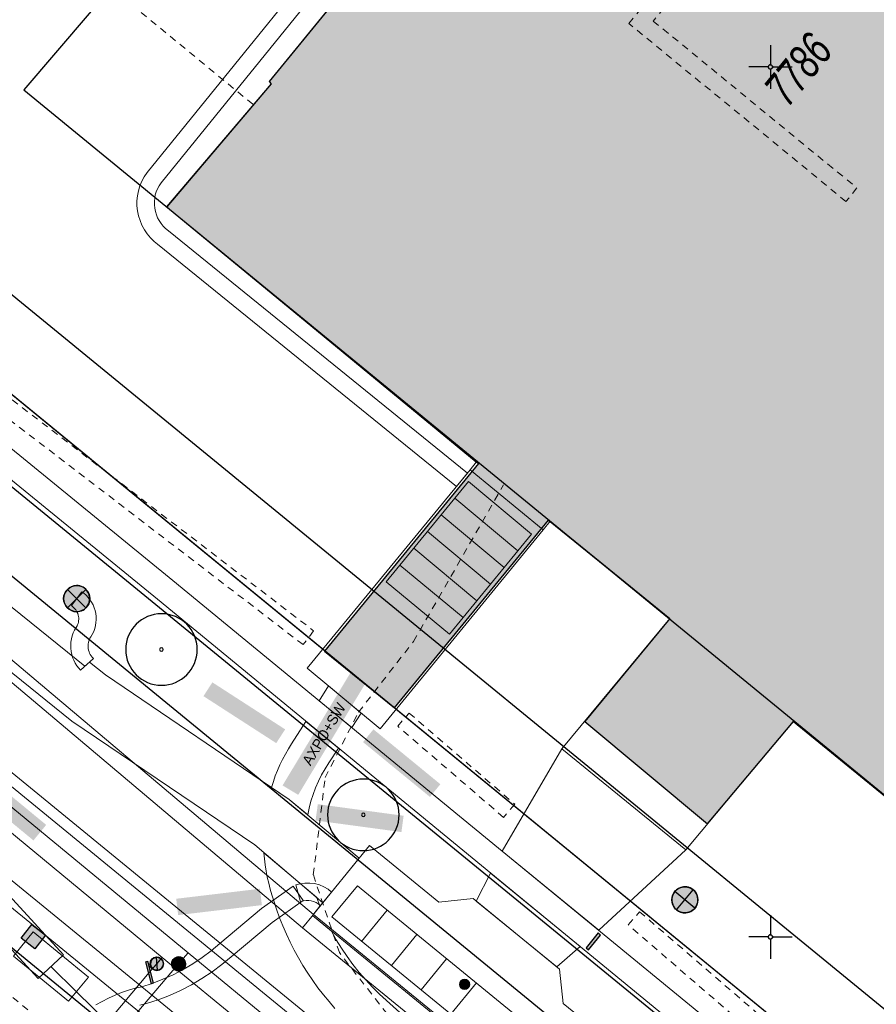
# Model space of a CAD drawing. Header units: metres. Extents: x 2695560 to 2696939, y 1260491 to 1262050.
# Tile 435 of 656: x 2696004 to 2696029, y 1260973 to 1261001. Entities that reach past the tile are written whole.
import ezdxf

# ---------------------------------------------------------------- set-up
doc = ezdxf.new("R2010")
doc.units = ezdxf.units.M
doc.linetypes.add('AUSGEZOGEN', pattern=[0])
doc.linetypes.add('VERDECKT2_S2', pattern=[0.36, 0.2, -0.16])
for name, color, linetype in [('XR$1$AV_Flächen (EO)', 7, 'AUSGEZOGEN'), ('XR$1$AV_Gebäudeflächen ut.', 7, 'AUSGEZOGEN'), ('XR$1$AV_Koordinatennetzpunkte', 7, 'AUSGEZOGEN'), ('XR$1$AV_Linien (BB)', 7, 'AUSGEZOGEN'), ('XR$1$AV_Versicherung-Nr.', 7, 'AUSGEZOGEN'), ('XR$1$EW_LK_Knoten', 1, 'AUSGEZOGEN'), ('XR$1$FM_LK_SW_TRASSEKNOTEN', 94, 'AUSGEZOGEN'), ('XR$1$GA_LK_Absperrarmatur', 32, 'AUSGEZOGEN'), ('XR$1$GR_Baum', 94, 'AUSGEZOGEN'), ('XR$1$Liegenschaftsgrenzen', 7, 'AUSGEZOGEN'), ('XR$1$PFEW', 255, 'AUSGEZOGEN'), ('XR$1$PFGA', 255, 'AUSGEZOGEN'), ('XR$1$PFWA', 255, 'AUSGEZOGEN'), ('XR$1$PFWFM', 255, 'AUSGEZOGEN'), ('XR$1$RAEW', 8, 'AUSGEZOGEN'), ('XR$1$RP_Abstandslinie', 7, 'AUSGEZOGEN'), ('XR$1$WA_LK_Absperrarmatur', 171, 'AUSGEZOGEN'), ('XR$1$WA_LK_Rohrleitungsteil', 171, 'AUSGEZOGEN')]:
    doc.layers.add(name, color=color, linetype=linetype)
for name, color, linetype, lineweight in [('XR$2$ABW-Linie-R-ungenau', 4, 'VERDECKT2_S2', 18), ('XR$2$ABW-LinieFlaeche-R-genau', 4, 'AUSGEZOGEN', 18), ('XR$2$ELE-Flaeche-oberirdisch', 1, 'AUSGEZOGEN', 18), ('XR$2$ELE-Linie-ungenau', 1, 'VERDECKT2_S2', 18), ('XR$2$ELE-LinieAnker_Strebe', 1, 'AUSGEZOGEN', 18), ('XR$2$ELE-LinieFlaeche-genau', 1, 'AUSGEZOGEN', 18), ('XR$2$ELE-LinieFlaeche-ungenau', 1, 'VERDECKT2_S2', 18), ('XR$2$GAS-Linie-genau', 12, 'AUSGEZOGEN', 18), ('XR$2$GAS-LinieFlaeche-genau', 12, 'AUSGEZOGEN', 18), ('XR$2$GAS-Punkt', 12, 'AUSGEZOGEN', 18), ('XR$2$KOM-Flaeche-U-oberirdisch', 91, 'AUSGEZOGEN', 18), ('XR$2$KOM-Linie-U-genau', 91, 'AUSGEZOGEN', 18), ('XR$2$KOM-LinieFlaeche-U-genau', 91, 'AUSGEZOGEN', 18), ('XR$2$WAS-Linie-genau', 5, 'AUSGEZOGEN', 18), ('XR$2$WAS-Punkt', 5, 'AUSGEZOGEN', 18), ('XR$2$WEI-Text', 59, 'AUSGEZOGEN', 18)]:
    doc.layers.add(name, color=color, linetype=linetype, lineweight=lineweight)
doc.styles.add('ARIAL', font='arial.ttf')
doc.styles.add('TXT', font='txt')

# ---------------------------------------------------------------- blocks, each defined once
blk = doc.blocks.new('COMPLEXOBJECT_671')
at = {"layer": 'XR$1$AV_Linien (BB)', "color": 7, "linetype": 'AUSGEZOGEN', "transparency": 33554687}
blk.add_line((5993.254, 10982.829), (6042.085, 10942.853), dxfattribs=at)
blk = doc.blocks.new('COMPLEXOBJECT_1430')
at = {"layer": 'XR$1$Liegenschaftsgrenzen', "color": 7, "linetype": 'AUSGEZOGEN', "transparency": 33554687}
blk.add_line((6053.36, 10949.53), (5997.028, 10995.623), dxfattribs=at)
blk = doc.blocks.new('BAV2041')
at = {"color": 7, "transparency": 33554687}
for p, q in [((0, 0.5), (0, 0.05)), ((-0.05, 0), (-0.5, 0)), ((0.05, 0), (0.5, 0)), ((0, -0.05), (0, -0.5))]:
    blk.add_line(p, q, dxfattribs=at)
blk.add_circle((0, 0), 0.05, dxfattribs=at)
for start, end in [(90, 270), (270, 90)]:
    blk.add_arc((0, 0), 0.05, start, end, dxfattribs=at)
blk = doc.blocks.new('WBGR1')
at = {"color": 94, "transparency": 33554687}
for radius, start, end in [(1, 90, 270), (1, 270, 90), (0.05, 90, 270), (0.05, 270, 90)]:
    blk.add_arc((0, 0), radius, start, end, dxfattribs=at)
blk = doc.blocks.new('BWA2013')
at = {"true_color": 0x000000, "transparency": 33554687}
blk.add_hatch(color=18, dxfattribs=at).paths.add_polyline_path([(-0.291, -0.409), (0.352, 0.357), (0.291, 0.409), (-0.352, -0.357)])
at = {"transparency": 33554687}
blk.add_lwpolyline([(-0.291, -0.409), (-0.352, -0.357), (0.291, 0.409), (0.352, 0.357), (-0.291, -0.409)], close=True, dxfattribs=at)
blk = doc.blocks.new('BWA2012')
at = {"layer": 'XR$1$PFWA', "transparency": 33554687}
blk.add_hatch(color=7, dxfattribs=at).paths.add_polyline_path([(0.5, 0), (0.49, 0.101), (0.459, 0.197), (0.41, 0.286), (0.344, 0.362), (0.264, 0.424), (0.174, 0.469), (0.076, 0.494), (-0.025, 0.499), (-0.125, 0.484), (-0.22, 0.449), (-0.306, 0.395), (-0.379, 0.326), (-0.437, 0.243), (-0.477, 0.15), (-0.497, 0.051), (-0.497, -0.051), (-0.477, -0.15), (-0.437, -0.243), (-0.379, -0.326), (-0.306, -0.395), (-0.22, -0.449), (-0.125, -0.484), (-0.025, -0.499), (0.076, -0.494), (0.174, -0.469), (0.264, -0.424), (0.344, -0.362), (0.41, -0.286), (0.459, -0.197), (0.49, -0.101)])
at = {"transparency": 33554687}
blk.add_line((0.354, 0.354), (-0.354, -0.354), dxfattribs=at)
for start, end in [(45, 225), (225, 45)]:
    blk.add_arc((0, 0), 0.5, start, end, dxfattribs=at)
at = {"layer": 'XR$1$PFWA', "transparency": 33554687}
blk.add_circle((0, 0), 0.5, dxfattribs=at)
blk = doc.blocks.new('BGA965')
at = {"layer": 'XR$1$PFGA', "transparency": 33554687}
blk.add_hatch(color=7, dxfattribs=at).paths.add_polyline_path([(0.5, 0), (0.49, 0.101), (0.459, 0.197), (0.41, 0.286), (0.344, 0.362), (0.264, 0.424), (0.174, 0.469), (0.076, 0.494), (-0.025, 0.499), (-0.125, 0.484), (-0.22, 0.449), (-0.306, 0.395), (-0.379, 0.326), (-0.437, 0.243), (-0.477, 0.15), (-0.497, 0.051), (-0.497, -0.051), (-0.477, -0.15), (-0.437, -0.243), (-0.379, -0.326), (-0.306, -0.395), (-0.22, -0.449), (-0.125, -0.484), (-0.025, -0.499), (0.076, -0.494), (0.174, -0.469), (0.264, -0.424), (0.344, -0.362), (0.41, -0.286), (0.459, -0.197), (0.49, -0.101)])
at = {"color": 32, "transparency": 33554687}
blk.add_line((0, 0.5), (0, -0.5), dxfattribs=at)
for start, end in [(90, 270), (270, 90)]:
    blk.add_arc((0, 0), 0.5, start, end, dxfattribs=at)
at = {"layer": 'XR$1$PFGA', "transparency": 33554687}
blk.add_circle((0, 0), 0.5, dxfattribs=at)
blk = doc.blocks.new('BEWLP2549_S')
at = {"layer": 'XR$1$PFEW', "transparency": 33554687}
blk.add_hatch(color=7, dxfattribs=at).paths.add_polyline_path([(0.5, 0), (0.49, 0.101), (0.459, 0.197), (0.41, 0.286), (0.344, 0.362), (0.264, 0.424), (0.174, 0.469), (0.076, 0.494), (-0.025, 0.499), (-0.125, 0.484), (-0.22, 0.449), (-0.306, 0.395), (-0.379, 0.326), (-0.437, 0.243), (-0.477, 0.15), (-0.497, 0.051), (-0.497, -0.051), (-0.477, -0.15), (-0.437, -0.243), (-0.379, -0.326), (-0.306, -0.395), (-0.22, -0.449), (-0.125, -0.484), (-0.025, -0.499), (0.076, -0.494), (0.174, -0.469), (0.264, -0.424), (0.344, -0.362), (0.41, -0.286), (0.459, -0.197), (0.49, -0.101)])
at = {"color": 1, "transparency": 33554687}
for p, q in [((0.354, -0.354), (-0.354, 0.354)), ((-0.354, -0.354), (0.354, 0.354))]:
    blk.add_line(p, q, dxfattribs=at)
for start, end in [(91.3809, 268.6191), (268.6191, 91.3809)]:
    blk.add_arc((0, 0), 0.5, start, end, dxfattribs=at)
at = {"layer": 'XR$1$PFEW', "transparency": 33554687}
blk.add_circle((0, 0), 0.5, dxfattribs=at)
blk = doc.blocks.new('BEW957')
at = {"layer": 'XR$1$RAEW', "transparency": 33554687}
blk.add_hatch(color=1, dxfattribs=at).paths.add_polyline_path([(-0.5, 0), (-0.5, -0.05), (-0.49, -0.1), (-0.48, -0.15), (-0.46, -0.2), (-0.44, -0.24), (-0.41, -0.29), (-0.38, -0.33), (-0.34, -0.36), (-0.31, -0.4), (-0.26, -0.42), (-0.22, -0.45), (-0.17, -0.47), (-0.13, -0.48), (-0.08, -0.49), (-0.03, -0.5), (0.03, -0.5), (0.08, -0.49), (0.13, -0.48), (0.17, -0.47), (0.22, -0.45), (0.26, -0.42), (0.31, -0.4), (0.34, -0.36), (0.38, -0.33), (0.41, -0.29), (0.44, -0.24), (0.46, -0.2), (0.48, -0.15), (0.49, -0.1), (0.5, -0.05), (0.5, 0), (0.5, 0.05), (0.49, 0.1), (0.48, 0.15), (0.46, 0.2), (0.44, 0.24), (0.41, 0.29), (0.38, 0.33), (0.34, 0.36), (0.31, 0.4), (0.26, 0.42), (0.22, 0.45), (0.17, 0.47), (0.13, 0.48), (0.08, 0.49), (0.03, 0.5), (-0.03, 0.5), (-0.08, 0.49), (-0.13, 0.48), (-0.17, 0.47), (-0.22, 0.45), (-0.26, 0.42), (-0.31, 0.4), (-0.34, 0.36), (-0.38, 0.33), (-0.41, 0.29), (-0.44, 0.24), (-0.46, 0.2), (-0.48, 0.15), (-0.49, 0.1), (-0.5, 0.05)])
at = {"color": 1, "transparency": 33554687}
for start, end in [(90, 180), (180, 270), (0, 90), (270, 0)]:
    blk.add_arc((0, 0), 0.5, start, end, dxfattribs=at)
at = {"layer": 'XR$1$RAEW', "color": 1, "transparency": 33554687}
blk.add_circle((0, 0), 0.5, dxfattribs=at)
blk = doc.blocks.new('BEWG5')
at = {"transparency": 33554687}
blk.add_hatch(color=1, dxfattribs=at).paths.add_polyline_path([(-0.083375, -0.5), (0.083375, -0.5), (0.083375, 0.5), (-0.083375, 0.5)])
at = {"color": 1, "transparency": 33554687}
blk.add_lwpolyline([(-0.083375, -0.5), (0.083375, -0.5), (0.083375, 0.5), (-0.083375, 0.5), (-0.083375, -0.5)], close=True, dxfattribs=at)
blk = doc.blocks.new('BWFM1')
at = {"layer": 'XR$1$PFWFM', "transparency": 33554687}
blk.add_hatch(color=7, dxfattribs=at).paths.add_polyline_path([(-0.5, 0.5), (-0.5, -0.5), (0.5, -0.5), (0.5, 0.5)])
at = {"color": 94, "transparency": 33554687}
blk.add_lwpolyline([(-0.5, 0.5), (0.5, 0.5), (0.5, -0.5), (-0.5, -0.5), (-0.5, 0.5)], close=True, dxfattribs=at)
blk = doc.blocks.new('GAS-ABSPERRORGAN')
at = {"layer": 'XR$2$GAS-Punkt', "linetype": 'AUSGEZOGEN', "lineweight": 25, "transparency": 33554687}
blk.add_line((0, 200, 2500), (0, -200, 2500), dxfattribs=at)
for points in [[(-196, 39, 2500), (0, 0, 2500), (-200, 0, 2500)], [(-196, 39), (0, 0), (-200, 0)], [(-196, 39, 2500), (-196, 39), (-200, 0), (-200, 0, 2500)], [(-200, 0, 2500), (0, 0, 2500), (-196, -39, 2500)], [(-200, 0), (0, 0), (-196, -39)], [(-185, 77, 2500), (0, 0, 2500), (-196, 39, 2500)], [(-185, 77), (0, 0), (-196, 39)], [(-185, 77, 2500), (-185, 77), (-196, 39), (-196, 39, 2500)], [(-196, -39, 2500), (0, 0, 2500), (-185, -77, 2500)], [(-196, -39), (0, 0), (-185, -77)], [(-166, 111, 2500), (0, 0, 2500), (-185, 77, 2500)], [(-166, 111), (0, 0), (-185, 77)], [(-166, 111, 2500), (-166, 111), (-185, 77), (-185, 77, 2500)], [(-185, -77, 2500), (0, 0, 2500), (-166, -111, 2500)], [(-185, -77), (0, 0), (-166, -111)], [(-141, 141, 2500), (0, 0, 2500), (-166, 111, 2500)], [(-141, 141), (0, 0), (-166, 111)], [(-141, 141, 2500), (-141, 141), (-166, 111), (-166, 111, 2500)], [(-166, -111, 2500), (0, 0, 2500), (-141, -141, 2500)], [(-166, -111), (0, 0), (-141, -141)], [(-111, 166, 2500), (0, 0, 2500), (-141, 141, 2500)], [(-111, 166), (0, 0), (-141, 141)], [(-111, 166, 2500), (-111, 166), (-141, 141), (-141, 141, 2500)], [(-141, -141, 2500), (0, 0, 2500), (-111, -166, 2500)], [(-141, -141), (0, 0), (-111, -166)], [(-77, 185, 2500), (0, 0, 2500), (-111, 166, 2500)], [(-77, 185), (0, 0), (-111, 166)], [(-77, 185, 2500), (-77, 185), (-111, 166), (-111, 166, 2500)], [(-111, -166, 2500), (0, 0, 2500), (-77, -185, 2500)], [(-111, -166), (0, 0), (-77, -185)], [(-39, 196, 2500), (0, 0, 2500), (-77, 185, 2500)], [(-39, 196), (0, 0), (-77, 185)], [(-39, 196, 2500), (-39, 196), (-77, 185), (-77, 185, 2500)], [(-77, -185, 2500), (0, 0, 2500), (-39, -196, 2500)], [(-77, -185), (0, 0), (-39, -196)], [(0, 200, 2500), (0, 0, 2500), (-39, 196, 2500)], [(0, 200), (0, 0), (-39, 196)], [(0, 200, 2500), (0, 200), (-39, 196), (-39, 196, 2500)], [(-39, -196, 2500), (0, 0, 2500), (0, -200, 2500)], [(-39, -196), (0, 0), (0, -200)], [(39, 196, 2500), (0, 0, 2500), (0, 200, 2500)], [(39, 196), (0, 0), (0, 200)], [(39, 196, 2500), (39, 196), (0, 200), (0, 200, 2500)], [(77, 185, 2500), (0, 0, 2500), (39, 196, 2500)], [(77, 185), (0, 0), (39, 196)], [(111, 166, 2500), (0, 0, 2500), (77, 185, 2500)], [(111, 166), (0, 0), (77, 185)], [(141, 141, 2500), (0, 0, 2500), (111, 166, 2500)], [(141, 141), (0, 0), (111, 166)], [(166, 111, 2500), (0, 0, 2500), (141, 141, 2500)], [(166, 111), (0, 0), (141, 141)], [(185, 77, 2500), (0, 0, 2500), (166, 111, 2500)], [(185, 77), (0, 0), (166, 111)], [(196, 39, 2500), (0, 0, 2500), (185, 77, 2500)], [(196, 39), (0, 0), (185, 77)], [(200, 0, 2500), (0, 0, 2500), (196, 39, 2500)], [(200, 0), (0, 0), (196, 39)], [(0, -200, 2500), (0, 0, 2500), (39, -196, 2500)], [(39, -196, 2500), (0, 0, 2500), (77, -185, 2500)], [(77, -185, 2500), (0, 0, 2500), (111, -166, 2500)], [(111, -166, 2500), (0, 0, 2500), (141, -141, 2500)], [(141, -141, 2500), (0, 0, 2500), (166, -111, 2500)], [(166, -111, 2500), (0, 0, 2500), (185, -77, 2500)], [(185, -77, 2500), (0, 0, 2500), (196, -39, 2500)], [(196, -39, 2500), (0, 0, 2500), (200, 0, 2500)], [(0, -200), (0, 0), (39, -196)], [(39, -196), (0, 0), (77, -185)], [(77, -185), (0, 0), (111, -166)], [(111, -166), (0, 0), (141, -141)], [(141, -141), (0, 0), (166, -111)], [(166, -111), (0, 0), (185, -77)], [(185, -77), (0, 0), (196, -39)], [(196, -39), (0, 0), (200, 0)], [(77, 185, 2500), (77, 185), (39, 196), (39, 196, 2500)], [(111, 166, 2500), (111, 166), (77, 185), (77, 185, 2500)], [(141, 141, 2500), (141, 141), (111, 166), (111, 166, 2500)], [(166, 111, 2500), (166, 111), (141, 141), (141, 141, 2500)], [(185, 77, 2500), (185, 77), (166, 111), (166, 111, 2500)], [(196, 39, 2500), (196, 39), (185, 77), (185, 77, 2500)], [(200, 0, 2500), (200, 0), (196, 39), (196, 39, 2500)], [(-200, 0, 2500), (-200, 0), (-196, -39), (-196, -39, 2500)], [(-196, -39, 2500), (-196, -39), (-185, -77), (-185, -77, 2500)], [(-185, -77, 2500), (-185, -77), (-166, -111), (-166, -111, 2500)], [(-166, -111, 2500), (-166, -111), (-141, -141), (-141, -141, 2500)], [(-141, -141, 2500), (-141, -141), (-111, -166), (-111, -166, 2500)], [(-111, -166, 2500), (-111, -166), (-77, -185), (-77, -185, 2500)], [(-77, -185, 2500), (-77, -185), (-39, -196), (-39, -196, 2500)], [(-39, -196, 2500), (-39, -196), (0, -200), (0, -200, 2500)], [(0, -200, 2500), (0, -200), (39, -196), (39, -196, 2500)], [(39, -196, 2500), (39, -196), (77, -185), (77, -185, 2500)], [(77, -185, 2500), (77, -185), (111, -166), (111, -166, 2500)], [(111, -166, 2500), (111, -166), (141, -141), (141, -141, 2500)], [(141, -141, 2500), (141, -141), (166, -111), (166, -111, 2500)], [(166, -111, 2500), (166, -111), (185, -77), (185, -77, 2500)], [(185, -77, 2500), (185, -77), (196, -39), (196, -39, 2500)], [(196, -39, 2500), (196, -39), (200, 0), (200, 0, 2500)]]:
    blk.add_3dface(points, dxfattribs=at)
blk = doc.blocks.new('WAS-ABSPERRORGAN')
at = {"layer": 'XR$2$WAS-Punkt', "linetype": 'AUSGEZOGEN', "transparency": 33554687}
for p, q in [((0, 200, 2500), (0, -200, 2500)), ((0, 0), (0, 0))]:
    blk.add_line(p, q, dxfattribs=at)
blk.add_circle((0, 0, 502500), 200, dxfattribs=at)

msp = doc.modelspace()

# ---------------------------------------------------------------- hatches: boundary and pattern name
at = {"transparency": 33554687}
for points in [[(2696011.945, 1260979.164), (2696012.395, 1260978.893), (2696015.061, 1260983.314), (2696014.611, 1260983.585)], [(2696009.927, 1260982.126), (2696009.671, 1260981.729), (2696011.763, 1260980.379), (2696012.019, 1260980.775)], [(2696014.558, 1260980.775), (2696014.258, 1260980.409), (2696016.182, 1260978.834), (2696016.481, 1260979.199)], [(2696002.039, 1260980.594), (2696001.672, 1260980.148), (2696004.783, 1260977.584), (2696005.15, 1260978.03)], [(2696012.958, 1260978.625), (2696012.894, 1260978.157), (2696015.362, 1260977.824), (2696015.425, 1260978.292)], [(2696008.888, 1260975.907), (2696008.944, 1260975.438), (2696011.35, 1260975.724), (2696011.294, 1260976.194)]]:
    msp.add_hatch(color=7, dxfattribs=at).paths.add_polyline_path(points)
at = {"layer": 'XR$1$AV_Gebäudeflächen ut.', "true_color": 0xf5f5f5, "transparency": 33554687}
msp.add_hatch(color=7, dxfattribs=at).paths.add_polyline_path([(2696026.315, 1261022.095), (2696025.308, 1261020.861), (2696027.872, 1261018.75), (2696024.727, 1261014.861), (2696022.144, 1261016.988), (2696019.606, 1261013.884), (2696018.341, 1261014.931), (2696018.183, 1261015.062), (2696015.255, 1261011.495), (2696015.425, 1261011.358), (2696018.965, 1261008.447), (2696011.563, 1260999.389), (2696011.619, 1260999.329), (2696008.615, 1260995.787), (2696008.699, 1260995.719), (2696017.575, 1260988.412), (2696013.15, 1260983.024), (2696015.166, 1260981.392), (2696019.594, 1260986.784), (2696023.079, 1260983.96), (2696020.63, 1260981.001), (2696024.165, 1260978.064), (2696026.63, 1260981.004), (2696029.656, 1260978.535), (2696048.599, 1261001.762), (2696046.216, 1261003.729), (2696043.235, 1261000.125), (2696034.638, 1261007.115), (2696039.676, 1261013.27), (2696038.05, 1261014.602), (2696034.789, 1261010.654), (2696031.723, 1261013.149), (2696033.935, 1261015.868)])

# ---------------------------------------------------------------- linework, layer by layer
at = {"layer": 'XR$1$AV_Flächen (EO)', "color": 7, "linetype": 'AUSGEZOGEN', "transparency": 33554687}
msp.add_lwpolyline([(2696018.965, 1261008.447), (2696011.563, 1260999.389), (2696011.619, 1260999.329), (2696008.615, 1260995.787), (2696008.699, 1260995.719), (2696017.575, 1260988.412), (2696013.15, 1260983.024), (2696015.166, 1260981.392), (2696019.594, 1260986.784), (2696023.079, 1260983.96), (2696020.63, 1260981.001), (2696024.165, 1260978.064), (2696026.63, 1260981.004), (2696029.656, 1260978.535), (2696048.599, 1261001.762)], dxfattribs=at)
at = {"layer": 'XR$1$AV_Linien (BB)', "color": 7, "linetype": 'AUSGEZOGEN', "transparency": 33554687}
msp.add_line((2696050.612, 1260947.138), (2696001.187, 1260987.605), dxfattribs=at)
for points in [[(2696039.876, 1260961.167), (2696039.905, 1260961.204), (2696041.262, 1260962.899), (2696040.97, 1260963.138), (2696001.993, 1260995.026), (2696001.793, 1260994.793), (2696000.606, 1260993.412), (2696000.549, 1260993.346)], [(2696033.767, 1260966.165), (2696005.42, 1260989.36), (2696000.549, 1260993.346)], [(2696052.463, 1260948.234), (2696047.492, 1260952.307), (2696002.445, 1260989.132), (2696001.187, 1260987.605)]]:
    msp.add_lwpolyline(points, dxfattribs=at)
at = {"layer": 'XR$1$RP_Abstandslinie', "color": 7, "linetype": 'AUSGEZOGEN', "transparency": 33554687}
for points in [[(2696134.88, 1261056.31), (2696086.3, 1261094.61), (2696057.51, 1261061.02), (2696028.87, 1261027.61), (2696004.507, 1260999.152)], [(2696004.507, 1260999.152), (2696046.551, 1260964.715), (2696044.011, 1260961.482), (2696054.134, 1260953.53), (2696053.802, 1260953.108), (2696055.902, 1260951.473), (2696056.314, 1260951.998), (2696063.802, 1260946.116), (2696065.938, 1260948.836), (2696085.272, 1260933), (2696080.907, 1260927.611), (2696089.661, 1260920.45), (2696094.023, 1260925.832), (2696108.627, 1260913.871)]]:
    msp.add_lwpolyline(points, dxfattribs=at)
at = {"layer": 'XR$2$ABW-Linie-R-ungenau', "linetype": 'VERDECKT2_S2', "transparency": 33554687}
msp.add_lwpolyline([(2696011.094, 1260998.737), (2696006.612, 1261002.417), (2696003.428, 1261002.987)], dxfattribs=at)
at = {"layer": 'XR$2$ABW-LinieFlaeche-R-genau', "linetype": 'AUSGEZOGEN', "transparency": 33554687}
msp.add_lwpolyline([(2696050.18, 1260938.043), (2695991.591, 1260985.919), (2695991.971, 1260986.383), (2696050.56, 1260938.507), (2696050.18, 1260938.043)], close=True, dxfattribs=at)
at = {"layer": 'XR$2$ELE-Flaeche-oberirdisch', "transparency": 33554687}
for points in [[(2696018.961, 1261008.446), (2696011.559, 1260999.388), (2696011.615, 1260999.328), (2696008.611, 1260995.786), (2696017.515, 1260988.457), (2696017.338, 1260988.235), (2696019.44, 1260986.513), (2696019.635, 1260986.756), (2696023.074, 1260983.959), (2696019.978, 1260980.219), (2696023.535, 1260977.317), (2696026.625, 1260981.003), (2696029.651, 1260978.534), (2696048.594, 1261001.76)], [(2696025.621, 1260971.24), (2696017.033, 1260978.283), (2696008.79, 1260985.056), (2696003.923, 1260989.025), (2696000.614, 1260992.654), (2696000.16, 1260992.111), (2696003.441, 1260988.515), (2696008.346, 1260984.514), (2696016.589, 1260977.741), (2696025.179, 1260970.698)], [(2695998.391, 1260987.059), (2696005.888, 1260981.013), (2696011.144, 1260977.453), (2696013.105, 1260975.792), (2696014.147, 1260977.07), (2696014.147, 1260977.07), (2696012.136, 1260978.761), (2696006.856, 1260982.338), (2696006.394, 1260982.702), (2696006.256, 1260982.588), (2695999.235, 1260988.254)], [(2696017.184, 1260970.954), (2696014.736, 1260973.166), (2696014.531, 1260973.366), (2696014.334, 1260973.574), (2696014.146, 1260973.79), (2696013.967, 1260974.014), (2696013.798, 1260974.245), (2696013.638, 1260974.483), (2696013.489, 1260974.728), (2696013.35, 1260974.978), (2696012.804, 1260975.423), (2696013.02, 1260975.691), (2696012.927, 1260975.943), (2696011.407, 1260977.23), (2696011.423, 1260977.054), (2696011.446, 1260976.878), (2696011.473, 1260976.703), (2696011.507, 1260976.53), (2696011.546, 1260976.357), (2696011.591, 1260976.186), (2696011.641, 1260976.016), (2696011.697, 1260975.848), (2696011.775, 1260975.604), (2696011.861, 1260975.363), (2696011.954, 1260975.125), (2696012.055, 1260974.89), (2696012.163, 1260974.658), (2696012.279, 1260974.43), (2696012.401, 1260974.206), (2696012.531, 1260973.985), (2696012.667, 1260973.769), (2696012.811, 1260973.557), (2696012.961, 1260973.35), (2696013.117, 1260973.147), (2696013.28, 1260972.95), (2696013.449, 1260972.758)]]:
    msp.add_lwpolyline(points, dxfattribs=at)
for points in [[(2696012.652, 1260982.535), (2696014.752, 1260980.788), (2696019.44, 1260986.513), (2696017.338, 1260988.235), (2696012.652, 1260982.535)], [(2696012.996, 1260981.599), (2696013.934, 1260980.828), (2696014.203, 1260981.245), (2696013.267, 1260982.024), (2696012.996, 1260981.599)], [(2696012.616, 1260981.005), (2696012.205, 1260980.363), (2696012.113, 1260980.216), (2696012.027, 1260980.065), (2696011.946, 1260979.912), (2696011.87, 1260979.756), (2696011.801, 1260979.597), (2696011.737, 1260979.435), (2696011.68, 1260979.272), (2696011.628, 1260979.106), (2696012.136, 1260978.761), (2696012.667, 1260978.315), (2696012.709, 1260978.514), (2696012.761, 1260978.711), (2696012.824, 1260978.905), (2696012.896, 1260979.096), (2696012.978, 1260979.282), (2696013.069, 1260979.464), (2696013.17, 1260979.641), (2696013.279, 1260979.813), (2696013.552, 1260980.236), (2696012.616, 1260981.005)], [(2696018.261, 1260977.275), (2696021.034, 1260975.002), (2696023.535, 1260977.317), (2696019.978, 1260980.219), (2696018.261, 1260977.275)], [(2696012.804, 1260975.423), (2696020.358, 1260969.259), (2696022.002, 1260971.274), (2696020.01, 1260972.899), (2696019.91, 1260973.884), (2696017.424, 1260975.912), (2696016.439, 1260975.812), (2696014.447, 1260977.438), (2696012.804, 1260975.423)], [(2696017.511, 1260975.834), (2696019.829, 1260973.95), (2696020.499, 1260974.535), (2696017.927, 1260976.644), (2696017.511, 1260975.834)]]:
    msp.add_lwpolyline(points, close=True, dxfattribs=at)
at = {"layer": 'XR$2$ELE-Linie-ungenau', "linetype": 'VERDECKT2_S2', "transparency": 33554687}
msp.add_lwpolyline([(2696068.198, 1260929), (2696057.887, 1260937.488), (2696014.949, 1260972.598), (2696013.579, 1260974.358), (2696012.829, 1260976.598), (2696013.169, 1260979.388), (2696014.129, 1260981.268), (2696015.709, 1260983.298), (2696018.295, 1260987.799)], dxfattribs=at)
at = {"layer": 'XR$2$ELE-LinieAnker_Strebe', "transparency": 33554687}
for p, q in [((2696016.895, 1260987.414), (2696018.709, 1260985.904)), ((2696016.501, 1260986.935), (2696018.316, 1260985.425)), ((2696016.108, 1260986.456), (2696017.924, 1260984.945)), ((2696015.714, 1260985.977), (2696017.531, 1260984.465)), ((2696017.138, 1260983.985), (2696015.32, 1260985.498)), ((2696014.951, 1260975.581), (2696014.218, 1260974.682)), ((2696015.806, 1260974.883), (2696015.073, 1260973.985)), ((2696016.661, 1260974.185), (2696015.928, 1260973.287)), ((2696017.516, 1260973.487), (2696016.783, 1260972.589))]:
    msp.add_line(p, q, dxfattribs=at)
for points in [[(2696014.927, 1260985.019), (2696017.289, 1260987.893), (2696019.102, 1260986.384), (2696016.745, 1260983.506), (2696014.927, 1260985.019)], [(2696014.096, 1260976.279), (2696020.935, 1260970.694), (2696020.208, 1260969.795), (2696013.359, 1260975.383), (2696014.096, 1260976.279)]]:
    msp.add_lwpolyline(points, close=True, dxfattribs=at)
at = {"layer": 'XR$2$ELE-LinieFlaeche-genau', "linetype": 'AUSGEZOGEN', "transparency": 33554687}
for points in [[(2696015.568, 1261005.258), (2696008.451, 1260996.476), (2696008.397, 1260996.396), (2696008.352, 1260996.311), (2696008.314, 1260996.222), (2696008.287, 1260996.132), (2696008.269, 1260996.037), (2696008.259, 1260995.942), (2696008.26, 1260995.845), (2696008.27, 1260995.749), (2696008.288, 1260995.656), (2696008.317, 1260995.564), (2696008.354, 1260995.476), (2696008.4, 1260995.393), (2696008.454, 1260995.312), (2696008.515, 1260995.239), (2696008.583, 1260995.172), (2696008.668, 1260995.103), (2696017.257, 1260988.14), (2696016.943, 1260987.752), (2696016.943, 1260987.752), (2696008.354, 1260994.715), (2696008.251, 1260994.798), (2696008.147, 1260994.899), (2696008.054, 1260995.012), (2696007.972, 1260995.131), (2696007.902, 1260995.26), (2696007.847, 1260995.394), (2696007.804, 1260995.532), (2696007.774, 1260995.675), (2696007.76, 1260995.819), (2696007.759, 1260995.964), (2696007.773, 1260996.109), (2696007.801, 1260996.252), (2696007.844, 1260996.392), (2696007.9, 1260996.527), (2696007.969, 1260996.654), (2696008.049, 1260996.774), (2696015.172, 1261005.564)], [(2696006.578, 1260972.857), (2696006.758, 1260972.959), (2696006.94, 1260973.052), (2696007.128, 1260973.137), (2696007.319, 1260973.211), (2696007.513, 1260973.278), (2696007.711, 1260973.334), (2696007.895, 1260973.378), (2696008.2, 1260973.476), (2696008.501, 1260973.592), (2696008.797, 1260973.724), (2696009.083, 1260973.872), (2696009.363, 1260974.036), (2696009.632, 1260974.215), (2696009.891, 1260974.407), (2696010.144, 1260974.619), (2696011.338, 1260975.623), (2696012.25, 1260976.267), (2696012.538, 1260975.859), (2696011.644, 1260975.227), (2696010.466, 1260974.235), (2696010.201, 1260974.015), (2696009.92, 1260973.805), (2696009.627, 1260973.612), (2696009.325, 1260973.434), (2696009.013, 1260973.274), (2696008.693, 1260973.13), (2696008.366, 1260973.004), (2696008.029, 1260972.896), (2696007.837, 1260972.85)]]:
    msp.add_lwpolyline(points, dxfattribs=at)
for points in [[(2696012.516, 1260975.07), (2695996.122, 1260988.891), (2695995.768, 1260989.204), (2695996.1, 1260989.578), (2695996.448, 1260989.269), (2696012.838, 1260975.452), (2696012.516, 1260975.07)], [(2696006.136, 1260982.475), (2696006.085, 1260982.532), (2696006.031, 1260982.601), (2696005.982, 1260982.679), (2696005.942, 1260982.759), (2696005.909, 1260982.842), (2696005.883, 1260982.928), (2696005.865, 1260983.016), (2696005.855, 1260983.106), (2696005.854, 1260983.195), (2696005.859, 1260983.284), (2696005.874, 1260983.374), (2696005.897, 1260983.459), (2696005.926, 1260983.544), (2696005.963, 1260983.626), (2696006.008, 1260983.704), (2696006.041, 1260983.751), (2696006.053, 1260983.777), (2696006.066, 1260983.814), (2696006.076, 1260983.855), (2696006.082, 1260983.896), (2696006.085, 1260983.939), (2696006.084, 1260983.979), (2696006.079, 1260984.019), (2696006.071, 1260984.06), (2696006.058, 1260984.1), (2696006.043, 1260984.137), (2696006.025, 1260984.173), (2696006.001, 1260984.208), (2696005.975, 1260984.242), (2696005.948, 1260984.271), (2696005.917, 1260984.298), (2696005.874, 1260984.331), (2696006.172, 1260984.731), (2696006.231, 1260984.688), (2696006.296, 1260984.631), (2696006.357, 1260984.566), (2696006.409, 1260984.498), (2696006.455, 1260984.427), (2696006.497, 1260984.349), (2696006.53, 1260984.268), (2696006.555, 1260984.186), (2696006.573, 1260984.101), (2696006.584, 1260984.015), (2696006.585, 1260983.927), (2696006.58, 1260983.842), (2696006.566, 1260983.757), (2696006.546, 1260983.674), (2696006.517, 1260983.589), (2696006.475, 1260983.499), (2696006.43, 1260983.436), (2696006.409, 1260983.398), (2696006.39, 1260983.358), (2696006.375, 1260983.315), (2696006.364, 1260983.27), (2696006.357, 1260983.228), (2696006.354, 1260983.183), (2696006.355, 1260983.136), (2696006.359, 1260983.094), (2696006.369, 1260983.05), (2696006.381, 1260983.006), (2696006.398, 1260982.965), (2696006.418, 1260982.925), (2696006.441, 1260982.889), (2696006.469, 1260982.852), (2696006.508, 1260982.809), (2696006.136, 1260982.475)], [(2696012.324, 1260976.303), (2696012.444, 1260976.338), (2696012.584, 1260976.358), (2696012.726, 1260976.359), (2696012.866, 1260976.341), (2696013.003, 1260976.304), (2696013.133, 1260976.249), (2696013.254, 1260976.178), (2696013.352, 1260976.099), (2696013.04, 1260975.709), (2696012.97, 1260975.764), (2696012.907, 1260975.801), (2696012.839, 1260975.83), (2696012.768, 1260975.849), (2696012.696, 1260975.859), (2696012.622, 1260975.858), (2696012.55, 1260975.848), (2696012.464, 1260975.823), (2696012.324, 1260976.303)], [(2696022.27, 1260967.255), (2696020.091, 1260968.89), (2696012.519, 1260975.067), (2696012.835, 1260975.455), (2696020.399, 1260969.284), (2696022.57, 1260967.655), (2696022.27, 1260967.255)]]:
    msp.add_lwpolyline(points, close=True, dxfattribs=at)
at = {"layer": 'XR$2$ELE-LinieFlaeche-ungenau', "linetype": 'VERDECKT2_S2', "transparency": 33554687}
for points in [[(2696028.142, 1260995.946), (2696021.898, 1261001.06), (2696024.801, 1261004.604), (2696025.187, 1261004.288), (2696022.602, 1261001.13), (2696028.458, 1260996.332), (2696028.142, 1260995.946)], [(2696012.535, 1260983.21), (2696002.725, 1260990.723), (2696003.029, 1260991.119), (2696012.839, 1260983.606), (2696012.535, 1260983.21)], [(2696046.593, 1260937.739), (2696023.446, 1260956.65), (2695993.85, 1260980.896), (2695994.166, 1260981.282), (2696023.762, 1260957.036), (2696046.909, 1260938.127), (2696046.593, 1260937.739)], [(2696018.296, 1260978.246), (2696015.256, 1260980.865), (2696015.582, 1260981.243), (2696018.622, 1260978.624), (2696018.296, 1260978.246)], [(2696033.894, 1260964.804), (2696021.881, 1260975.156), (2696022.207, 1260975.534), (2696034.22, 1260965.182), (2696033.894, 1260964.804)]]:
    msp.add_lwpolyline(points, close=True, dxfattribs=at)
at = {"layer": 'XR$2$GAS-Linie-genau', "linetype": 'AUSGEZOGEN', "transparency": 33554687}
for p, q in [((2696009.23, 1260974.354), (2696008.957, 1260974.035)), ((2696009.23, 1260974.354), (2696048.799, 1260941.893)), ((2696008.957, 1260974.035), (2696005.012, 1260969.412))]:
    msp.add_line(p, q, dxfattribs=at)
msp.add_lwpolyline([(2695991.705, 1260988.817), (2695992.955, 1260987.771), (2696009.23, 1260974.354)], dxfattribs=at)
at = {"layer": 'XR$2$GAS-LinieFlaeche-genau', "linetype": 'AUSGEZOGEN', "transparency": 33554687}
msp.add_lwpolyline([(2696068.198, 1260927.101), (2696062.391, 1260931.868), (2696048.8, 1260942.874), (2696015.651, 1260970.128), (2695993.526, 1260988.231), (2695992.085, 1260989.452), (2695991.881, 1260989.212), (2695993.324, 1260987.989), (2696015.451, 1260969.884), (2696048.6, 1260942.63), (2696062.191, 1260931.624), (2696068.198, 1260926.693), (2696068.198, 1260927.101)], close=True, dxfattribs=at)
at = {"layer": 'XR$2$KOM-Flaeche-U-oberirdisch', "transparency": 33554687}
msp.add_lwpolyline([(2696004.207, 1260974.262), (2696005.791, 1260972.96), (2696006.362, 1260973.656), (2696004.778, 1260974.957), (2696004.207, 1260974.262)], close=True, dxfattribs=at)
at = {"layer": 'XR$2$KOM-Linie-U-genau', "linetype": 'AUSGEZOGEN', "transparency": 33554687}
msp.add_lwpolyline([(2696039.079, 1260944.355), (2696033.936, 1260948.566), (2696021.941, 1260958.334), (2696010.069, 1260968.003), (2696009.768, 1260968.293), (2696009.301, 1260968.846), (2696008.887, 1260969.493), (2696008.633, 1260970.004), (2696008.451, 1260970.332), (2696008.19, 1260970.758), (2696007.96, 1260971.097), (2696007.738, 1260971.401), (2696007.332, 1260971.901), (2696006.949, 1260972.32), (2696006.018, 1260973.237), (2696005.284, 1260973.959)], dxfattribs=at)
at = {"layer": 'XR$2$KOM-LinieFlaeche-U-genau', "linetype": 'AUSGEZOGEN', "transparency": 33554687}
msp.add_lwpolyline([(2695991.997, 1260985.922), (2696003.98, 1260976.111), (2696005.652, 1260974.298), (2696004.916, 1260973.62), (2696003.292, 1260975.381), (2695991.363, 1260985.148), (2695991.997, 1260985.922)], close=True, dxfattribs=at)
at = {"layer": 'XR$2$WAS-Linie-genau', "linetype": 'AUSGEZOGEN', "transparency": 33554687}
for p, q in [((2695992.291, 1260987.576), (2696008.482, 1260974.222)), ((2696008.482, 1260974.222), (2696008.327, 1260974.039)), ((2696008.482, 1260974.222), (2696050.401, 1260939.894)), ((2696008.327, 1260974.039), (2696008.114, 1260973.787)), ((2696008.114, 1260973.787), (2696004.668, 1260969.716))]:
    msp.add_line(p, q, dxfattribs=at)

# ---------------------------------------------------------------- block references
at = {"layer": 'XR$1$AV_Koordinatennetzpunkte', "color": 7, "linetype": 'AUSGEZOGEN', "lineweight": -3, "transparency": 33554687, "xscale": 1.25, "yscale": 1.25}
for p in [(2696025.97, 1260999.81), (2696025.97, 1260974.81)]:
    msp.add_blockref('BAV2041', p, dxfattribs=at)
at = {"layer": 'XR$1$AV_Linien (BB)', "color": 7, "linetype": 'AUSGEZOGEN', "lineweight": -3, "transparency": 33554687}
msp.add_blockref('COMPLEXOBJECT_671', (2690000.97, 1249999.81), dxfattribs=at)
at = {"layer": 'XR$1$EW_LK_Knoten', "color": 1, "linetype": 'AUSGEZOGEN', "lineweight": -3, "transparency": 33554687}
for name, p, xscale, yscale in [('BEWLP2549_S', (2696006.027, 1260984.532), 0.749999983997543, 0.749999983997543), ('BEW957', (2696017.178, 1260973.447), 0.2749999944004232, 0.2749999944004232)]:
    msp.add_blockref(name, p, dxfattribs=dict(at, xscale=xscale, yscale=yscale))
for name, p, xscale, yscale, rotation in [('BEWLP2549_S', (2696023.51, 1260975.876), 0.749999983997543, 0.749999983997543, 5.022899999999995), ('BEWG5', (2696020.878, 1260974.682), 0.5499999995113, 0.5499999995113, 320.6484)]:
    msp.add_blockref(name, p, dxfattribs=dict(at, xscale=xscale, yscale=yscale, rotation=rotation))
at = {"layer": 'XR$1$FM_LK_SW_TRASSEKNOTEN', "color": 94, "linetype": 'AUSGEZOGEN', "lineweight": -3, "transparency": 33554687, "xscale": 0.5000000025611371, "yscale": 0.5000000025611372, "rotation": 231.790307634}
msp.add_blockref('BWFM1', (2696004.781, 1260974.82), dxfattribs=at)
at = {"layer": 'XR$1$GA_LK_Absperrarmatur', "color": 32, "linetype": 'AUSGEZOGEN', "lineweight": -3, "transparency": 33554687, "xscale": 0.3749999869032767, "yscale": 0.3749999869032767, "rotation": 229.5189}
msp.add_blockref('BGA965', (2696008.962, 1260974.036), dxfattribs=at)
at = {"layer": 'XR$1$GR_Baum', "color": 94, "linetype": 'AUSGEZOGEN', "lineweight": -3, "transparency": 33554687, "xscale": 1.027451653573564, "yscale": 1.027451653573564}
for p in [(2696008.463, 1260983.069), (2696014.267, 1260978.318)]:
    msp.add_blockref('WBGR1', p, dxfattribs=at)
at = {"layer": 'XR$1$Liegenschaftsgrenzen', "color": 7, "linetype": 'AUSGEZOGEN', "lineweight": -3, "transparency": 33554687}
msp.add_blockref('COMPLEXOBJECT_1430', (2690000.97, 1249999.81), dxfattribs=at)
at = {"layer": 'XR$1$WA_LK_Absperrarmatur', "color": 171, "linetype": 'AUSGEZOGEN', "lineweight": -3, "transparency": 33554687, "xscale": 0.3749999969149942, "yscale": 0.3749999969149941, "rotation": 229.75452}
msp.add_blockref('BWA2012', (2696008.332, 1260974.04), dxfattribs=at)
at = {"layer": 'XR$1$WA_LK_Rohrleitungsteil', "color": 171, "linetype": 'AUSGEZOGEN', "lineweight": -3, "transparency": 33554687, "xscale": 0.6499999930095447, "yscale": 0.6499999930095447, "rotation": 234.25452}
msp.add_blockref('BWA2013', (2696008.119, 1260973.788), dxfattribs=at)
at = {"layer": 'XR$2$GAS-Punkt', "color": 12, "linetype": 'AUSGEZOGEN', "lineweight": 18, "transparency": 33554687, "xscale": 0.0009999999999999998, "yscale": 0.0009999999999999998, "zscale": 0.001, "rotation": 139.6}
msp.add_blockref('GAS-ABSPERRORGAN', (2696008.957, 1260974.035), dxfattribs=at)
at = {"layer": 'XR$2$WAS-Punkt', "color": 5, "linetype": 'AUSGEZOGEN', "lineweight": 18, "transparency": 33554687, "xscale": 0.0009999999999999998, "yscale": 0.0009999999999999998, "zscale": 0.001, "rotation": 139.8}
msp.add_blockref('WAS-ABSPERRORGAN', (2696008.327, 1260974.039), dxfattribs=at)

# ---------------------------------------------------------------- texts
at = {"layer": 'XR$1$AV_Versicherung-Nr.', "color": 7, "transparency": 33554687, "insert": (2696026.773, 1260999.742), "char_height": 0.96842, "width": 2.46457, "attachment_point": 5, "rotation": 50.6799, "style": 'ARIAL'}
msp.add_mtext('\\A1;{\\fArial|i1|b0;\\H0.968418;\\W0.700000;\\C7;7786}\\P', dxfattribs=at)
at = {"layer": 'XR$2$WEI-Text', "transparency": 33554687, "insert": (2696013.65, 1260981.494), "char_height": 0.3, "width": 2.05476, "attachment_point": 6, "rotation": 59, "style": 'TXT'}
msp.add_mtext('\\W1.00;AXPO+SW', dxfattribs=at)

doc.saveas('drawing.dxf')
